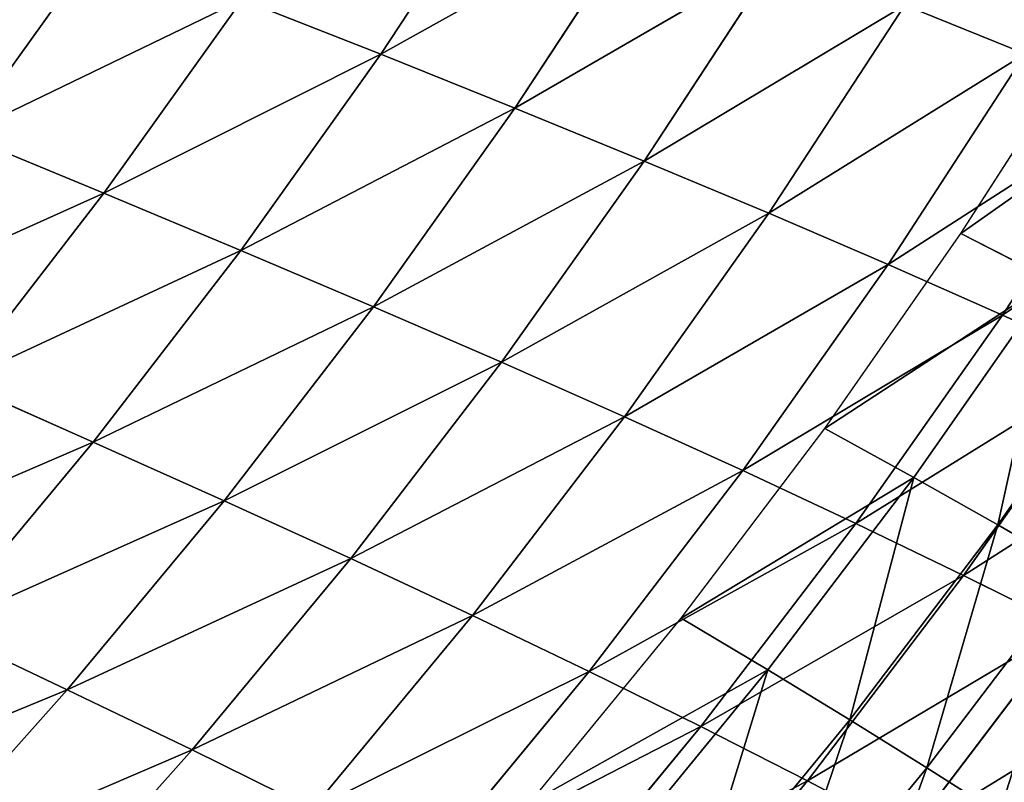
# Model space of a CAD drawing. Extents: x 0 to 605, y 0 to 400.
# Tile 872 of 1056: x 533 to 556, y 90 to 107. Entities that reach past the tile are written whole.
import ezdxf

# ---------------------------------------------------------------- set-up
doc = ezdxf.new("R2010")
doc.units = 0
doc.header["$LTSCALE"] = 25.4
doc.layers.get('0').update_dxf_attribs({"linetype": 'CONTINUOUS'})

# ---------------------------------------------------------------- blocks, each defined once
blk = doc.blocks.new('ATLANTA610_-_S_STL')
at = {"color": 0}
for p, q in [((560.255, 102.426, 307.82), (554.258, 98.264, 311.497)), ((560.255, 102.426, 307.82), (554.258, 98.264, 311.497)), ((554.258, 98.264, 311.497), (551.871, 94.17, 310.242)), ((554.258, 98.264, 311.497), (551.871, 94.17, 310.242)), ((557.953, 98.197, 306.631), (551.871, 94.17, 310.242)), ((557.953, 98.197, 306.631), (551.871, 94.17, 310.242)), ((557.953, 98.197, 306.631), (554.258, 98.264, 311.497)), ((557.953, 98.197, 306.631), (554.258, 98.264, 311.497)), ((557.953, 98.197, 306.631), (555.536, 94.094, 305.426)), ((557.953, 98.197, 306.631), (555.536, 94.094, 305.426)), ((561.447, 98.132, 301.642), (555.536, 94.094, 305.426)), ((561.447, 98.132, 301.642), (555.536, 94.094, 305.426)), ((551.871, 94.17, 310.242), (548.012, 94.251, 314.932)), ((551.871, 94.17, 310.242), (548.012, 94.251, 314.932)), ((551.871, 94.17, 310.242), (545.542, 90.295, 313.61)), ((551.871, 94.17, 310.242), (545.542, 90.295, 313.61)), ((551.871, 94.17, 310.242), (549.369, 90.207, 308.969)), ((551.871, 94.17, 310.242), (549.369, 90.207, 308.969)), ((555.536, 94.094, 305.426), (549.369, 90.207, 308.969)), ((555.536, 94.094, 305.426), (549.369, 90.207, 308.969)), ((555.536, 94.094, 305.426), (551.871, 94.17, 310.242)), ((555.536, 94.094, 305.426), (551.871, 94.17, 310.242)), ((555.536, 94.094, 305.426), (553.004, 90.124, 304.204)), ((555.536, 94.094, 305.426), (553.004, 90.124, 304.204)), ((559.005, 94.022, 300.489), (553.004, 90.124, 304.204)), ((559.005, 94.022, 300.489), (553.004, 90.124, 304.204)), ((559.005, 94.022, 300.489), (555.536, 94.094, 305.426)), ((559.005, 94.022, 300.489), (555.536, 94.094, 305.426)), ((559.005, 94.022, 300.489), (556.445, 90.045, 299.321)), ((559.005, 94.022, 300.489), (556.445, 90.045, 299.321)), ((562.273, 93.954, 295.437), (556.445, 90.045, 299.321)), ((562.273, 93.954, 295.437), (556.445, 90.045, 299.321)), ((549.369, 90.207, 308.969), (545.542, 90.295, 313.61)), ((549.369, 90.207, 308.969), (545.542, 90.295, 313.61)), ((549.369, 90.207, 308.969), (542.958, 86.475, 312.267)), ((549.369, 90.207, 308.969), (542.958, 86.475, 312.267)), ((549.369, 90.207, 308.969), (546.75, 86.381, 307.677)), ((549.369, 90.207, 308.969), (546.75, 86.381, 307.677)), ((553.004, 90.124, 304.204), (546.75, 86.381, 307.677)), ((553.004, 90.124, 304.204), (546.75, 86.381, 307.677)), ((553.004, 90.124, 304.204), (549.369, 90.207, 308.969)), ((553.004, 90.124, 304.204), (549.369, 90.207, 308.969)), ((553.004, 90.124, 304.204), (550.354, 86.291, 302.965)), ((553.004, 90.124, 304.204), (550.354, 86.291, 302.965)), ((556.445, 90.045, 299.321), (553.004, 90.124, 304.204)), ((556.445, 90.045, 299.321), (553.004, 90.124, 304.204)), ((556.445, 90.045, 299.321), (550.354, 86.291, 302.965)), ((556.445, 90.045, 299.321), (550.354, 86.291, 302.965)), ((556.445, 90.045, 299.321), (553.766, 86.208, 298.135)), ((556.445, 90.045, 299.321), (553.766, 86.208, 298.135)), ((559.687, 89.971, 294.323), (553.766, 86.208, 298.135)), ((559.687, 89.971, 294.323), (553.766, 86.208, 298.135)), ((559.687, 89.971, 294.323), (556.445, 90.045, 299.321)), ((559.687, 89.971, 294.323), (556.445, 90.045, 299.321)), ((546.75, 86.381, 307.677), (540.257, 82.796, 310.903)), ((546.75, 86.381, 307.677), (540.257, 82.796, 310.903)), ((546.75, 86.381, 307.677), (542.958, 86.475, 312.267)), ((546.75, 86.381, 307.677), (542.958, 86.475, 312.267)), ((546.75, 86.381, 307.677), (544.013, 82.697, 306.364)), ((546.75, 86.381, 307.677), (544.013, 82.697, 306.364)), ((550.354, 86.291, 302.965), (546.75, 86.381, 307.677)), ((550.354, 86.291, 302.965), (546.75, 86.381, 307.677)), ((550.354, 86.291, 302.965), (544.013, 82.697, 306.364)), ((550.354, 86.291, 302.965), (544.013, 82.697, 306.364)), ((550.354, 86.291, 302.965), (547.584, 82.604, 301.705)), ((550.354, 86.291, 302.965), (547.584, 82.604, 301.705)), ((553.766, 86.208, 298.135), (547.584, 82.604, 301.705)), ((553.766, 86.208, 298.135), (547.584, 82.604, 301.705)), ((553.766, 86.208, 298.135), (550.354, 86.291, 302.965)), ((553.766, 86.208, 298.135), (550.354, 86.291, 302.965)), ((553.766, 86.208, 298.135), (550.965, 82.517, 296.932)), ((553.766, 86.208, 298.135), (550.965, 82.517, 296.932)), ((556.982, 86.13, 293.194), (553.766, 86.208, 298.135)), ((556.982, 86.13, 293.194), (553.766, 86.208, 298.135)), ((556.982, 86.13, 293.194), (550.965, 82.517, 296.932)), ((556.982, 86.13, 293.194), (550.965, 82.517, 296.932)), ((556.982, 86.13, 293.194), (554.154, 82.436, 292.048)), ((556.982, 86.13, 293.194), (554.154, 82.436, 292.048)), ((540.257, 82.796, 310.903), (537.441, 79.264, 309.516)), ((540.257, 82.796, 310.903), (537.441, 79.264, 309.516)), ((544.013, 82.697, 306.364), (537.441, 79.264, 309.516)), ((544.013, 82.697, 306.364), (537.441, 79.264, 309.516)), ((540.257, 82.796, 310.903), (544.013, 82.697, 306.364)), ((540.257, 82.796, 310.903), (544.013, 82.697, 306.364)), ((544.013, 82.697, 306.364), (541.16, 79.161, 305.03)), ((544.013, 82.697, 306.364), (541.16, 79.161, 305.03)), ((544.013, 82.697, 306.364), (547.584, 82.604, 301.705)), ((544.013, 82.697, 306.364), (547.584, 82.604, 301.705)), ((547.584, 82.604, 301.705), (541.16, 79.161, 305.03)), ((547.584, 82.604, 301.705), (541.16, 79.161, 305.03)), ((547.584, 82.604, 301.705), (544.696, 79.065, 300.426)), ((547.584, 82.604, 301.705), (544.696, 79.065, 300.426)), ((550.965, 82.517, 296.932), (544.696, 79.065, 300.426)), ((550.965, 82.517, 296.932), (544.696, 79.065, 300.426)), ((547.584, 82.604, 301.705), (550.965, 82.517, 296.932)), ((547.584, 82.604, 301.705), (550.965, 82.517, 296.932)), ((550.965, 82.517, 296.932), (548.045, 78.976, 295.709)), ((550.965, 82.517, 296.932), (548.045, 78.976, 295.709)), ((550.965, 82.517, 296.932), (554.154, 82.436, 292.048)), ((550.965, 82.517, 296.932), (554.154, 82.436, 292.048)), ((554.154, 82.436, 292.048), (548.045, 78.976, 295.709)), ((554.154, 82.436, 292.048), (548.045, 78.976, 295.709)), ((537.441, 79.264, 309.516), (530.661, 75.993, 312.417)), ((537.441, 79.264, 309.516), (530.661, 75.993, 312.417)), ((537.441, 79.264, 309.516), (533.546, 79.373, 313.879)), ((537.441, 79.264, 309.516), (533.546, 79.373, 313.879)), ((537.441, 79.264, 309.516), (534.514, 75.881, 308.106)), ((537.441, 79.264, 309.516), (534.514, 75.881, 308.106)), ((541.16, 79.161, 305.03), (537.441, 79.264, 309.516)), ((541.16, 79.161, 305.03), (537.441, 79.264, 309.516)), ((541.16, 79.161, 305.03), (534.514, 75.881, 308.106)), ((541.16, 79.161, 305.03), (534.514, 75.881, 308.106)), ((541.16, 79.161, 305.03), (538.194, 75.776, 303.674)), ((541.16, 79.161, 305.03), (538.194, 75.776, 303.674)), ((544.696, 79.065, 300.426), (538.194, 75.776, 303.674)), ((544.696, 79.065, 300.426), (538.194, 75.776, 303.674)), ((544.696, 79.065, 300.426), (541.16, 79.161, 305.03)), ((544.696, 79.065, 300.426), (541.16, 79.161, 305.03)), ((544.696, 79.065, 300.426), (541.694, 75.679, 299.125)), ((544.696, 79.065, 300.426), (541.694, 75.679, 299.125)), ((548.045, 78.976, 295.709), (541.694, 75.679, 299.125)), ((548.045, 78.976, 295.709), (541.694, 75.679, 299.125)), ((548.045, 78.976, 295.709), (544.696, 79.065, 300.426)), ((548.045, 78.976, 295.709), (544.696, 79.065, 300.426)), ((548.045, 78.976, 295.709), (545.01, 75.589, 294.466)), ((548.045, 78.976, 295.709), (545.01, 75.589, 294.466)), ((551.205, 78.894, 290.883), (548.045, 78.976, 295.709)), ((551.205, 78.894, 290.883), (548.045, 78.976, 295.709)), ((551.205, 78.894, 290.883), (545.01, 75.589, 294.466)), ((551.205, 78.894, 290.883), (545.01, 75.589, 294.466)), ((530.661, 75.993, 312.417), (534.514, 75.881, 308.106)), ((530.661, 75.993, 312.417), (534.514, 75.881, 308.106)), ((534.514, 75.881, 308.106), (531.482, 72.652, 306.671)), ((534.514, 75.881, 308.106), (531.482, 72.652, 306.671)), ((538.194, 75.776, 303.674), (531.482, 72.652, 306.671)), ((538.194, 75.776, 303.674), (531.482, 72.652, 306.671)), ((534.514, 75.881, 308.106), (538.194, 75.776, 303.674)), ((534.514, 75.881, 308.106), (538.194, 75.776, 303.674)), ((538.194, 75.776, 303.674), (535.121, 72.546, 302.295)), ((538.194, 75.776, 303.674), (535.121, 72.546, 302.295)), ((538.194, 75.776, 303.674), (541.694, 75.679, 299.125)), ((538.194, 75.776, 303.674), (541.694, 75.679, 299.125)), ((541.694, 75.679, 299.125), (535.121, 72.546, 302.295)), ((541.694, 75.679, 299.125), (535.121, 72.546, 302.295)), ((541.694, 75.679, 299.125), (538.583, 72.448, 297.804)), ((541.694, 75.679, 299.125), (538.583, 72.448, 297.804)), ((545.01, 75.589, 294.466), (538.583, 72.448, 297.804)), ((545.01, 75.589, 294.466), (538.583, 72.448, 297.804)), ((541.694, 75.679, 299.125), (545.01, 75.589, 294.466)), ((541.694, 75.679, 299.125), (545.01, 75.589, 294.466)), ((545.01, 75.589, 294.466), (541.866, 72.359, 293.203)), ((545.01, 75.589, 294.466), (541.866, 72.359, 293.203)), ((545.01, 75.589, 294.466), (548.141, 75.507, 289.7)), ((545.01, 75.589, 294.466), (548.141, 75.507, 289.7)), ((548.141, 75.507, 289.7), (541.866, 72.359, 293.203)), ((548.141, 75.507, 289.7), (541.866, 72.359, 293.203)), ((535.121, 72.546, 302.295), (531.482, 72.652, 306.671)), ((535.121, 72.546, 302.295), (531.482, 72.652, 306.671)), ((535.121, 72.546, 302.295), (531.946, 69.474, 300.892)), ((535.121, 72.546, 302.295), (531.946, 69.474, 300.892)), ((538.583, 72.448, 297.804), (535.121, 72.546, 302.295)), ((538.583, 72.448, 297.804), (535.121, 72.546, 302.295)), ((538.583, 72.448, 297.804), (535.37, 69.377, 296.46)), ((538.583, 72.448, 297.804), (535.37, 69.377, 296.46)), ((541.866, 72.359, 293.203), (535.37, 69.377, 296.46)), ((541.866, 72.359, 293.203), (535.37, 69.377, 296.46)), ((541.866, 72.359, 293.203), (538.583, 72.448, 297.804)), ((541.866, 72.359, 293.203), (538.583, 72.448, 297.804)), ((541.866, 72.359, 293.203), (538.616, 69.288, 291.92)), ((541.866, 72.359, 293.203), (538.616, 69.288, 291.92)), ((544.965, 72.277, 288.499), (541.866, 72.359, 293.203)), ((544.965, 72.277, 288.499), (541.866, 72.359, 293.203)), ((531.946, 69.474, 300.892), (535.37, 69.377, 296.46)), ((531.946, 69.474, 300.892), (535.37, 69.377, 296.46)), ((535.37, 69.377, 296.46), (532.058, 66.467, 295.093)), ((535.37, 69.377, 296.46), (532.058, 66.467, 295.093)), ((535.37, 69.377, 296.46), (538.616, 69.288, 291.92)), ((535.37, 69.377, 296.46), (538.616, 69.288, 291.92)), ((535.267, 66.38, 290.615), (532.058, 66.467, 295.093)), ((535.267, 66.38, 290.615), (532.058, 66.467, 295.093)), ((556.365, 28.72, 311.017), (554.676, 21.472, 309.934)), ((556.365, 28.72, 311.017), (554.676, 21.472, 309.934)), ((550.978, 21.471, 314.44), (554.676, 21.472, 309.934)), ((550.978, 21.471, 314.44), (554.676, 21.472, 309.934)), ((554.676, 21.472, 309.934), (552.869, 14.278, 308.807)), ((554.676, 21.472, 309.934), (552.869, 14.278, 308.807)), ((554.676, 21.472, 309.934), (558.188, 21.474, 305.305)), ((554.676, 21.472, 309.934), (558.188, 21.474, 305.305)), ((558.188, 21.474, 305.305), (556.337, 14.279, 304.235)), ((558.188, 21.474, 305.305), (556.337, 14.279, 304.235)), ((549.217, 14.277, 313.259), (552.869, 14.278, 308.807)), ((549.217, 14.277, 313.259), (552.869, 14.278, 308.807)), ((550.946, 7.141, 307.638), (552.869, 14.278, 308.807)), ((550.946, 7.141, 307.638), (552.869, 14.278, 308.807)), ((552.869, 14.278, 308.807), (556.337, 14.279, 304.235)), ((552.869, 14.278, 308.807), (556.337, 14.279, 304.235)), ((554.367, 7.142, 303.125), (556.337, 14.279, 304.235)), ((554.367, 7.142, 303.125), (556.337, 14.279, 304.235)), ((556.337, 14.279, 304.235), (559.618, 14.281, 299.548)), ((556.337, 14.279, 304.235), (559.618, 14.281, 299.548)), ((547.342, 7.141, 312.034), (550.946, 7.141, 307.638)), ((547.342, 7.141, 312.034), (550.946, 7.141, 307.638)), ((550.946, 7.141, 307.638), (548.907, 0.066, 306.428)), ((550.946, 7.141, 307.638), (548.907, 0.066, 306.428)), ((550.946, 7.141, 307.638), (554.367, 7.142, 303.125)), ((550.946, 7.141, 307.638), (554.367, 7.142, 303.125)), ((554.367, 7.142, 303.125), (552.28, 0.066, 301.975)), ((554.367, 7.142, 303.125), (552.28, 0.066, 301.975)), ((554.367, 7.142, 303.125), (557.604, 7.143, 298.497)), ((554.367, 7.142, 303.125), (557.604, 7.143, 298.497)), ((557.604, 7.143, 298.497), (555.47, 0.066, 297.409)), ((557.604, 7.143, 298.497), (555.47, 0.066, 297.409)), ((545.354, 0.066, 310.764), (548.907, 0.066, 306.428)), ((548.907, 0.066, 306.428), (552.28, 0.066, 301.975)), ((552.28, 0.066, 301.975), (555.47, 0.066, 297.409)), ((555.47, 0.066, 297.409), (558.476, 0.066, 292.734))]:
    blk.add_line(p, q, dxfattribs=at)
mesh = blk.add_polyface(dxfattribs=at)
corners = [(556.533, 102.483, 312.735), (560.255, 102.426, 307.82), (554.258, 98.264, 311.497)]
mesh.append_faces([[corners[k] for k in face] for face in [(0, 1, 2)]], dxfattribs={"color": 0})
mesh = blk.add_polyface(dxfattribs=at)
corners = [(560.255, 102.426, 307.82), (557.953, 98.197, 306.631), (554.258, 98.264, 311.497)]
mesh.append_faces([[corners[k] for k in face] for face in [(0, 1, 2)]], dxfattribs={"color": 0})
mesh = blk.add_polyface(dxfattribs=at)
corners = [(554.258, 98.264, 311.497), (551.871, 94.17, 310.242), (548.012, 94.251, 314.932)]
mesh.append_faces([[corners[k] for k in face] for face in [(0, 1, 2)]], dxfattribs={"color": 0})
mesh = blk.add_polyface(dxfattribs=at)
corners = [(554.258, 98.264, 311.497), (557.953, 98.197, 306.631), (551.871, 94.17, 310.242)]
mesh.append_faces([[corners[k] for k in face] for face in [(0, 1, 2)]], dxfattribs={"color": 0})
mesh = blk.add_polyface(dxfattribs=at)
corners = [(557.953, 98.197, 306.631), (555.536, 94.094, 305.426), (551.871, 94.17, 310.242)]
mesh.append_faces([[corners[k] for k in face] for face in [(0, 1, 2)]], dxfattribs={"color": 0})
mesh = blk.add_polyface(dxfattribs=at)
corners = [(557.953, 98.197, 306.631), (561.447, 98.132, 301.642), (555.536, 94.094, 305.426)]
mesh.append_faces([[corners[k] for k in face] for face in [(0, 1, 2)]], dxfattribs={"color": 0})
mesh = blk.add_polyface(dxfattribs=at)
corners = [(561.447, 98.132, 301.642), (559.005, 94.022, 300.489), (555.536, 94.094, 305.426)]
mesh.append_faces([[corners[k] for k in face] for face in [(0, 1, 2)]], dxfattribs={"color": 0})
mesh = blk.add_polyface(dxfattribs=at)
corners = [(548.012, 94.251, 314.932), (551.871, 94.17, 310.242), (545.542, 90.295, 313.61)]
mesh.append_faces([[corners[k] for k in face] for face in [(0, 1, 2)]], dxfattribs={"color": 0})
mesh = blk.add_polyface(dxfattribs=at)
corners = [(551.871, 94.17, 310.242), (549.369, 90.207, 308.969), (545.542, 90.295, 313.61)]
mesh.append_faces([[corners[k] for k in face] for face in [(0, 1, 2)]], dxfattribs={"color": 0})
mesh = blk.add_polyface(dxfattribs=at)
corners = [(551.871, 94.17, 310.242), (555.536, 94.094, 305.426), (549.369, 90.207, 308.969)]
mesh.append_faces([[corners[k] for k in face] for face in [(0, 1, 2)]], dxfattribs={"color": 0})
mesh = blk.add_polyface(dxfattribs=at)
corners = [(555.536, 94.094, 305.426), (553.004, 90.124, 304.204), (549.369, 90.207, 308.969)]
mesh.append_faces([[corners[k] for k in face] for face in [(0, 1, 2)]], dxfattribs={"color": 0})
mesh = blk.add_polyface(dxfattribs=at)
corners = [(555.536, 94.094, 305.426), (559.005, 94.022, 300.489), (553.004, 90.124, 304.204)]
mesh.append_faces([[corners[k] for k in face] for face in [(0, 1, 2)]], dxfattribs={"color": 0})
mesh = blk.add_polyface(dxfattribs=at)
corners = [(559.005, 94.022, 300.489), (556.445, 90.045, 299.321), (553.004, 90.124, 304.204)]
mesh.append_faces([[corners[k] for k in face] for face in [(0, 1, 2)]], dxfattribs={"color": 0})
mesh = blk.add_polyface(dxfattribs=at)
corners = [(559.005, 94.022, 300.489), (562.273, 93.954, 295.437), (556.445, 90.045, 299.321)]
mesh.append_faces([[corners[k] for k in face] for face in [(0, 1, 2)]], dxfattribs={"color": 0})
mesh = blk.add_polyface(dxfattribs=at)
corners = [(562.273, 93.954, 295.437), (559.687, 89.971, 294.323), (556.445, 90.045, 299.321)]
mesh.append_faces([[corners[k] for k in face] for face in [(0, 1, 2)]], dxfattribs={"color": 0})
mesh = blk.add_polyface(dxfattribs=at)
corners = [(545.542, 90.295, 313.61), (549.369, 90.207, 308.969), (542.958, 86.475, 312.267)]
mesh.append_faces([[corners[k] for k in face] for face in [(0, 1, 2)]], dxfattribs={"color": 0})
mesh = blk.add_polyface(dxfattribs=at)
corners = [(549.369, 90.207, 308.969), (546.75, 86.381, 307.677), (542.958, 86.475, 312.267)]
mesh.append_faces([[corners[k] for k in face] for face in [(0, 1, 2)]], dxfattribs={"color": 0})
mesh = blk.add_polyface(dxfattribs=at)
corners = [(549.369, 90.207, 308.969), (553.004, 90.124, 304.204), (546.75, 86.381, 307.677)]
mesh.append_faces([[corners[k] for k in face] for face in [(0, 1, 2)]], dxfattribs={"color": 0})
mesh = blk.add_polyface(dxfattribs=at)
corners = [(553.004, 90.124, 304.204), (550.354, 86.291, 302.965), (546.75, 86.381, 307.677)]
mesh.append_faces([[corners[k] for k in face] for face in [(0, 1, 2)]], dxfattribs={"color": 0})
mesh = blk.add_polyface(dxfattribs=at)
corners = [(553.004, 90.124, 304.204), (556.445, 90.045, 299.321), (550.354, 86.291, 302.965)]
mesh.append_faces([[corners[k] for k in face] for face in [(0, 1, 2)]], dxfattribs={"color": 0})
mesh = blk.add_polyface(dxfattribs=at)
corners = [(556.445, 90.045, 299.321), (553.766, 86.208, 298.135), (550.354, 86.291, 302.965)]
mesh.append_faces([[corners[k] for k in face] for face in [(0, 1, 2)]], dxfattribs={"color": 0})
mesh = blk.add_polyface(dxfattribs=at)
corners = [(556.445, 90.045, 299.321), (559.687, 89.971, 294.323), (553.766, 86.208, 298.135)]
mesh.append_faces([[corners[k] for k in face] for face in [(0, 1, 2)]], dxfattribs={"color": 0})
mesh = blk.add_polyface(dxfattribs=at)
corners = [(559.687, 89.971, 294.323), (556.982, 86.13, 293.194), (553.766, 86.208, 298.135)]
mesh.append_faces([[corners[k] for k in face] for face in [(0, 1, 2)]], dxfattribs={"color": 0})
mesh = blk.add_polyface(dxfattribs=at)
corners = [(542.958, 86.475, 312.267), (546.75, 86.381, 307.677), (540.257, 82.796, 310.903)]
mesh.append_faces([[corners[k] for k in face] for face in [(0, 1, 2)]], dxfattribs={"color": 0})
mesh = blk.add_polyface(dxfattribs=at)
corners = [(540.257, 82.796, 310.903), (546.75, 86.381, 307.677), (544.013, 82.697, 306.364)]
mesh.append_faces([[corners[k] for k in face] for face in [(0, 1, 2)]], dxfattribs={"color": 0})
mesh = blk.add_polyface(dxfattribs=at)
corners = [(546.75, 86.381, 307.677), (550.354, 86.291, 302.965), (544.013, 82.697, 306.364)]
mesh.append_faces([[corners[k] for k in face] for face in [(0, 1, 2)]], dxfattribs={"color": 0})
mesh = blk.add_polyface(dxfattribs=at)
corners = [(544.013, 82.697, 306.364), (550.354, 86.291, 302.965), (547.584, 82.604, 301.705)]
mesh.append_faces([[corners[k] for k in face] for face in [(0, 1, 2)]], dxfattribs={"color": 0})
mesh = blk.add_polyface(dxfattribs=at)
corners = [(550.354, 86.291, 302.965), (553.766, 86.208, 298.135), (547.584, 82.604, 301.705)]
mesh.append_faces([[corners[k] for k in face] for face in [(0, 1, 2)]], dxfattribs={"color": 0})
mesh = blk.add_polyface(dxfattribs=at)
corners = [(553.766, 86.208, 298.135), (550.965, 82.517, 296.932), (547.584, 82.604, 301.705)]
mesh.append_faces([[corners[k] for k in face] for face in [(0, 1, 2)]], dxfattribs={"color": 0})
mesh = blk.add_polyface(dxfattribs=at)
corners = [(553.766, 86.208, 298.135), (556.982, 86.13, 293.194), (550.965, 82.517, 296.932)]
mesh.append_faces([[corners[k] for k in face] for face in [(0, 1, 2)]], dxfattribs={"color": 0})
mesh = blk.add_polyface(dxfattribs=at)
corners = [(556.982, 86.13, 293.194), (554.154, 82.436, 292.048), (550.965, 82.517, 296.932)]
mesh.append_faces([[corners[k] for k in face] for face in [(0, 1, 2)]], dxfattribs={"color": 0})
mesh = blk.add_polyface(dxfattribs=at)
corners = [(556.982, 86.13, 293.194), (560, 86.058, 288.146), (554.154, 82.436, 292.048)]
mesh.append_faces([[corners[k] for k in face] for face in [(0, 1, 2)]], dxfattribs={"color": 0})
mesh = blk.add_polyface(dxfattribs=at)
corners = [(533.546, 79.373, 313.879), (540.257, 82.796, 310.903), (537.441, 79.264, 309.516)]
mesh.append_faces([[corners[k] for k in face] for face in [(0, 1, 2)]], dxfattribs={"color": 0})
mesh = blk.add_polyface(dxfattribs=at)
corners = [(540.257, 82.796, 310.903), (544.013, 82.697, 306.364), (537.441, 79.264, 309.516)]
mesh.append_faces([[corners[k] for k in face] for face in [(0, 1, 2)]], dxfattribs={"color": 0})
mesh = blk.add_polyface(dxfattribs=at)
corners = [(537.441, 79.264, 309.516), (544.013, 82.697, 306.364), (541.16, 79.161, 305.03)]
mesh.append_faces([[corners[k] for k in face] for face in [(0, 1, 2)]], dxfattribs={"color": 0})
mesh = blk.add_polyface(dxfattribs=at)
corners = [(544.013, 82.697, 306.364), (547.584, 82.604, 301.705), (541.16, 79.161, 305.03)]
mesh.append_faces([[corners[k] for k in face] for face in [(0, 1, 2)]], dxfattribs={"color": 0})
mesh = blk.add_polyface(dxfattribs=at)
corners = [(541.16, 79.161, 305.03), (547.584, 82.604, 301.705), (544.696, 79.065, 300.426)]
mesh.append_faces([[corners[k] for k in face] for face in [(0, 1, 2)]], dxfattribs={"color": 0})
mesh = blk.add_polyface(dxfattribs=at)
corners = [(547.584, 82.604, 301.705), (550.965, 82.517, 296.932), (544.696, 79.065, 300.426)]
mesh.append_faces([[corners[k] for k in face] for face in [(0, 1, 2)]], dxfattribs={"color": 0})
mesh = blk.add_polyface(dxfattribs=at)
corners = [(544.696, 79.065, 300.426), (550.965, 82.517, 296.932), (548.045, 78.976, 295.709)]
mesh.append_faces([[corners[k] for k in face] for face in [(0, 1, 2)]], dxfattribs={"color": 0})
mesh = blk.add_polyface(dxfattribs=at)
corners = [(550.965, 82.517, 296.932), (554.154, 82.436, 292.048), (548.045, 78.976, 295.709)]
mesh.append_faces([[corners[k] for k in face] for face in [(0, 1, 2)]], dxfattribs={"color": 0})
mesh = blk.add_polyface(dxfattribs=at)
corners = [(548.045, 78.976, 295.709), (554.154, 82.436, 292.048), (551.205, 78.894, 290.883)]
mesh.append_faces([[corners[k] for k in face] for face in [(0, 1, 2)]], dxfattribs={"color": 0})
mesh = blk.add_polyface(dxfattribs=at)
corners = [(533.546, 79.373, 313.879), (537.441, 79.264, 309.516), (530.661, 75.993, 312.417)]
mesh.append_faces([[corners[k] for k in face] for face in [(0, 1, 2)]], dxfattribs={"color": 0})
mesh = blk.add_polyface(dxfattribs=at)
corners = [(530.661, 75.993, 312.417), (537.441, 79.264, 309.516), (534.514, 75.881, 308.106)]
mesh.append_faces([[corners[k] for k in face] for face in [(0, 1, 2)]], dxfattribs={"color": 0})
mesh = blk.add_polyface(dxfattribs=at)
corners = [(537.441, 79.264, 309.516), (541.16, 79.161, 305.03), (534.514, 75.881, 308.106)]
mesh.append_faces([[corners[k] for k in face] for face in [(0, 1, 2)]], dxfattribs={"color": 0})
mesh = blk.add_polyface(dxfattribs=at)
corners = [(534.514, 75.881, 308.106), (541.16, 79.161, 305.03), (538.194, 75.776, 303.674)]
mesh.append_faces([[corners[k] for k in face] for face in [(0, 1, 2)]], dxfattribs={"color": 0})
mesh = blk.add_polyface(dxfattribs=at)
corners = [(541.16, 79.161, 305.03), (544.696, 79.065, 300.426), (538.194, 75.776, 303.674)]
mesh.append_faces([[corners[k] for k in face] for face in [(0, 1, 2)]], dxfattribs={"color": 0})
mesh = blk.add_polyface(dxfattribs=at)
corners = [(538.194, 75.776, 303.674), (544.696, 79.065, 300.426), (541.694, 75.679, 299.125)]
mesh.append_faces([[corners[k] for k in face] for face in [(0, 1, 2)]], dxfattribs={"color": 0})
mesh = blk.add_polyface(dxfattribs=at)
corners = [(544.696, 79.065, 300.426), (548.045, 78.976, 295.709), (541.694, 75.679, 299.125)]
mesh.append_faces([[corners[k] for k in face] for face in [(0, 1, 2)]], dxfattribs={"color": 0})
mesh = blk.add_polyface(dxfattribs=at)
corners = [(541.694, 75.679, 299.125), (548.045, 78.976, 295.709), (545.01, 75.589, 294.466)]
mesh.append_faces([[corners[k] for k in face] for face in [(0, 1, 2)]], dxfattribs={"color": 0})
mesh = blk.add_polyface(dxfattribs=at)
corners = [(548.045, 78.976, 295.709), (551.205, 78.894, 290.883), (545.01, 75.589, 294.466)]
mesh.append_faces([[corners[k] for k in face] for face in [(0, 1, 2)]], dxfattribs={"color": 0})
mesh = blk.add_polyface(dxfattribs=at)
corners = [(545.01, 75.589, 294.466), (551.205, 78.894, 290.883), (548.141, 75.507, 289.7)]
mesh.append_faces([[corners[k] for k in face] for face in [(0, 1, 2)]], dxfattribs={"color": 0})
mesh = blk.add_polyface(dxfattribs=at)
corners = [(527.672, 72.766, 310.93), (534.514, 75.881, 308.106), (531.482, 72.652, 306.671), (530.661, 75.993, 312.417)]
mesh.append_faces([[corners[k] for k in face] for face in [(0, 1, 2), (1, 0, 3)]], dxfattribs={"vtx0": -1, "color": 0})
mesh = blk.add_polyface(dxfattribs=at)
corners = [(534.514, 75.881, 308.106), (538.194, 75.776, 303.674), (531.482, 72.652, 306.671)]
mesh.append_faces([[corners[k] for k in face] for face in [(0, 1, 2)]], dxfattribs={"color": 0})
mesh = blk.add_polyface(dxfattribs=at)
corners = [(531.482, 72.652, 306.671), (538.194, 75.776, 303.674), (535.121, 72.546, 302.295)]
mesh.append_faces([[corners[k] for k in face] for face in [(0, 1, 2)]], dxfattribs={"color": 0})
mesh = blk.add_polyface(dxfattribs=at)
corners = [(538.194, 75.776, 303.674), (541.694, 75.679, 299.125), (535.121, 72.546, 302.295)]
mesh.append_faces([[corners[k] for k in face] for face in [(0, 1, 2)]], dxfattribs={"color": 0})
mesh = blk.add_polyface(dxfattribs=at)
corners = [(535.121, 72.546, 302.295), (541.694, 75.679, 299.125), (538.583, 72.448, 297.804)]
mesh.append_faces([[corners[k] for k in face] for face in [(0, 1, 2)]], dxfattribs={"color": 0})
mesh = blk.add_polyface(dxfattribs=at)
corners = [(541.694, 75.679, 299.125), (545.01, 75.589, 294.466), (538.583, 72.448, 297.804)]
mesh.append_faces([[corners[k] for k in face] for face in [(0, 1, 2)]], dxfattribs={"color": 0})
mesh = blk.add_polyface(dxfattribs=at)
corners = [(538.583, 72.448, 297.804), (545.01, 75.589, 294.466), (541.866, 72.359, 293.203)]
mesh.append_faces([[corners[k] for k in face] for face in [(0, 1, 2)]], dxfattribs={"color": 0})
mesh = blk.add_polyface(dxfattribs=at)
corners = [(545.01, 75.589, 294.466), (548.141, 75.507, 289.7), (541.866, 72.359, 293.203)]
mesh.append_faces([[corners[k] for k in face] for face in [(0, 1, 2)]], dxfattribs={"color": 0})
mesh = blk.add_polyface(dxfattribs=at)
corners = [(541.866, 72.359, 293.203), (548.141, 75.507, 289.7), (544.965, 72.277, 288.499)]
mesh.append_faces([[corners[k] for k in face] for face in [(0, 1, 2)]], dxfattribs={"color": 0})
mesh = blk.add_polyface(dxfattribs=at)
corners = [(528.349, 69.58, 305.213), (535.121, 72.546, 302.295), (531.946, 69.474, 300.892), (531.482, 72.652, 306.671)]
mesh.append_faces([[corners[k] for k in face] for face in [(0, 1, 2), (1, 0, 3)]], dxfattribs={"vtx0": -1, "color": 0})
mesh = blk.add_polyface(dxfattribs=at)
corners = [(531.946, 69.474, 300.892), (538.583, 72.448, 297.804), (535.37, 69.377, 296.46), (535.121, 72.546, 302.295)]
mesh.append_faces([[corners[k] for k in face] for face in [(0, 1, 2), (1, 0, 3)]], dxfattribs={"vtx0": -1, "color": 0})
mesh = blk.add_polyface(dxfattribs=at)
corners = [(538.583, 72.448, 297.804), (541.866, 72.359, 293.203), (535.37, 69.377, 296.46)]
mesh.append_faces([[corners[k] for k in face] for face in [(0, 1, 2)]], dxfattribs={"color": 0})
mesh = blk.add_polyface(dxfattribs=at)
corners = [(535.37, 69.377, 296.46), (541.866, 72.359, 293.203), (538.616, 69.288, 291.92)]
mesh.append_faces([[corners[k] for k in face] for face in [(0, 1, 2)]], dxfattribs={"color": 0})
mesh = blk.add_polyface(dxfattribs=at)
corners = [(541.866, 72.359, 293.203), (544.965, 72.277, 288.499), (538.616, 69.288, 291.92)]
mesh.append_faces([[corners[k] for k in face] for face in [(0, 1, 2)]], dxfattribs={"color": 0})
mesh = blk.add_polyface(dxfattribs=at)
corners = [(528.675, 66.562, 299.466), (535.37, 69.377, 296.46), (532.058, 66.467, 295.093), (531.946, 69.474, 300.892)]
mesh.append_faces([[corners[k] for k in face] for face in [(0, 1, 2), (1, 0, 3)]], dxfattribs={"vtx0": -1, "color": 0})
mesh = blk.add_polyface(dxfattribs=at)
corners = [(532.058, 66.467, 295.093), (538.616, 69.288, 291.92), (535.267, 66.38, 290.615), (535.37, 69.377, 296.46)]
mesh.append_faces([[corners[k] for k in face] for face in [(0, 1, 2), (1, 0, 3)]], dxfattribs={"vtx0": -1, "color": 0})
mesh = blk.add_polyface(dxfattribs=at)
corners = [(528.656, 63.714, 293.704), (535.267, 66.38, 290.615), (531.827, 63.63, 289.288), (532.058, 66.467, 295.093)]
mesh.append_faces([[corners[k] for k in face] for face in [(0, 1, 2), (1, 0, 3)]], dxfattribs={"vtx0": -1, "color": 0})
mesh = blk.add_polyface(dxfattribs=at)
corners = [(559.919, 28.721, 306.335), (557.934, 36.017, 312.057), (556.365, 28.72, 311.017), (561.528, 36.019, 307.324)]
mesh.append_faces([[corners[k] for k in face] for face in [(0, 1, 2), (1, 0, 3)]], dxfattribs={"vtx0": -1, "color": 0})
mesh = blk.add_polyface(dxfattribs=at)
corners = [(554.676, 21.472, 309.934), (552.623, 28.718, 315.576), (550.978, 21.471, 314.44), (556.365, 28.72, 311.017)]
mesh.append_faces([[corners[k] for k in face] for face in [(0, 1, 2), (1, 0, 3)]], dxfattribs={"vtx0": -1, "color": 0})
mesh = blk.add_polyface(dxfattribs=at)
corners = [(558.188, 21.474, 305.305), (556.365, 28.72, 311.017), (554.676, 21.472, 309.934), (559.919, 28.721, 306.335)]
mesh.append_faces([[corners[k] for k in face] for face in [(0, 1, 2), (1, 0, 3)]], dxfattribs={"vtx0": -1, "color": 0})
mesh = blk.add_polyface(dxfattribs=at)
corners = [(552.869, 14.278, 308.807), (550.978, 21.471, 314.44), (549.217, 14.277, 313.259), (554.676, 21.472, 309.934)]
mesh.append_faces([[corners[k] for k in face] for face in [(0, 1, 2), (1, 0, 3)]], dxfattribs={"vtx0": -1, "color": 0})
mesh = blk.add_polyface(dxfattribs=at)
corners = [(556.337, 14.279, 304.235), (554.676, 21.472, 309.934), (552.869, 14.278, 308.807), (558.188, 21.474, 305.305)]
mesh.append_faces([[corners[k] for k in face] for face in [(0, 1, 2), (1, 0, 3)]], dxfattribs={"vtx0": -1, "color": 0})
mesh = blk.add_polyface(dxfattribs=at)
corners = [(559.618, 14.281, 299.548), (558.188, 21.474, 305.305), (556.337, 14.279, 304.235), (561.511, 21.476, 300.561)]
mesh.append_faces([[corners[k] for k in face] for face in [(0, 1, 2), (1, 0, 3)]], dxfattribs={"vtx0": -1, "color": 0})
mesh = blk.add_polyface(dxfattribs=at)
corners = [(550.946, 7.141, 307.638), (549.217, 14.277, 313.259), (547.342, 7.141, 312.034), (552.869, 14.278, 308.807)]
mesh.append_faces([[corners[k] for k in face] for face in [(0, 1, 2), (1, 0, 3)]], dxfattribs={"vtx0": -1, "color": 0})
mesh = blk.add_polyface(dxfattribs=at)
corners = [(554.367, 7.142, 303.125), (552.869, 14.278, 308.807), (550.946, 7.141, 307.638), (556.337, 14.279, 304.235)]
mesh.append_faces([[corners[k] for k in face] for face in [(0, 1, 2), (1, 0, 3)]], dxfattribs={"vtx0": -1, "color": 0})
mesh = blk.add_polyface(dxfattribs=at)
corners = [(557.604, 7.143, 298.497), (556.337, 14.279, 304.235), (554.367, 7.142, 303.125), (559.618, 14.281, 299.548)]
mesh.append_faces([[corners[k] for k in face] for face in [(0, 1, 2), (1, 0, 3)]], dxfattribs={"vtx0": -1, "color": 0})
mesh = blk.add_polyface(dxfattribs=at)
corners = [(550.946, 7.141, 307.638), (545.354, 0.066, 310.764), (548.907, 0.066, 306.428), (547.342, 7.141, 312.034)]
mesh.append_faces([[corners[k] for k in face] for face in [(0, 1, 2), (1, 0, 3)]], dxfattribs={"vtx0": -1, "color": 0})
mesh = blk.add_polyface(dxfattribs=at)
corners = [(554.367, 7.142, 303.125), (548.907, 0.066, 306.428), (552.28, 0.066, 301.975), (550.946, 7.141, 307.638)]
mesh.append_faces([[corners[k] for k in face] for face in [(0, 1, 2), (1, 0, 3)]], dxfattribs={"vtx0": -1, "color": 0})
mesh = blk.add_polyface(dxfattribs=at)
corners = [(557.604, 7.143, 298.497), (552.28, 0.066, 301.975), (555.47, 0.066, 297.409), (554.367, 7.142, 303.125)]
mesh.append_faces([[corners[k] for k in face] for face in [(0, 1, 2), (1, 0, 3)]], dxfattribs={"vtx0": -1, "color": 0})
mesh = blk.add_polyface(dxfattribs=at)
corners = [(560.654, 7.144, 293.759), (555.47, 0.066, 297.409), (558.476, 0.066, 292.734), (557.604, 7.143, 298.497)]
mesh.append_faces([[corners[k] for k in face] for face in [(0, 1, 2), (1, 0, 3)]], dxfattribs={"vtx0": -1, "color": 0})

msp = doc.modelspace()

# ---------------------------------------------------------------- block references
at = {"color": 254, "extrusion": (0, -1, 5.55112e-17)}
msp.add_blockref('ATLANTA610_-_S_STL', (-0.269, -0.066, -399.883), dxfattribs=at)

doc.saveas('drawing.dxf')
